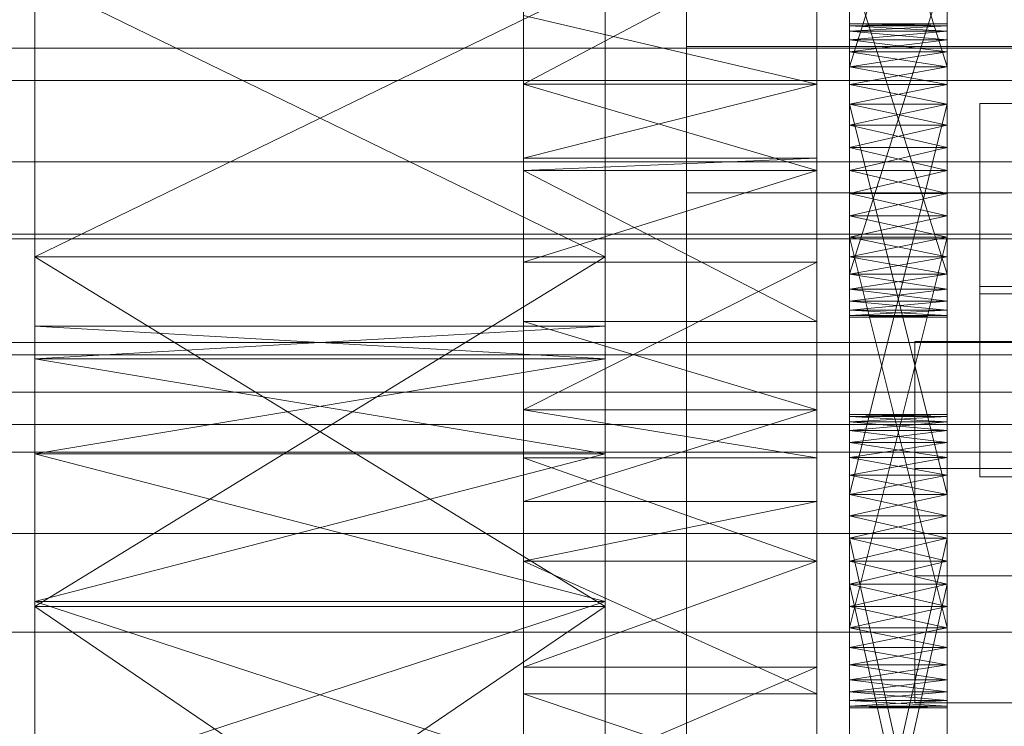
# Model space of a CAD drawing. Header units: millimetres. Extents: x -3490 to 61924, y -72580 to 6847.
# Tile 299 of 656: x 1399 to 1460, y -33777 to -33734. Entities that reach past the tile are written whole.
import ezdxf

# ---------------------------------------------------------------- set-up
doc = ezdxf.new("R2010")
doc.units = ezdxf.units.MM
for name, color, linetype, lineweight in [('COTAS_O', 1, 'Continuous', 0), ('frontal_C03', 7, 'Continuous', 0), ('frontal_secador', 7, 'Continuous', 0)]:
    doc.layers.add(name, color=color, linetype=linetype, lineweight=lineweight)
doc.dimstyles.new('R19_100', dxfattribs={"dimtxt": 250, "dimasz": 150, "dimexe": 150, "dimexo": 80, "dimgap": 100, "dimtad": 1, "dimtih": 1, "dimtoh": 1, "dimdsep": 46, "dimcen": 0.09, "dimadec": 0, "dimazin": 0, "dimtfac": 1, "dimtdec": 4, "dimtofl": 0, "dimtmove": 0, "dimatfit": 3, "dimfxl": 1, "dimtolj": 1, "dimtzin": 0, "dimarcsym": 0})

# ---------------------------------------------------------------- blocks, each defined once
blk = doc.blocks.new('DIM_R29_57')
at = {"layer": 'COTAS_O'}
for p, q in [((-1725, -33700), (-1575, -33655)), ((1725, -33700), (1575, -33655)), ((-1725, -34400), (-1725, -33700)), ((-1725, -33700), (1725, -33700)), ((-1725, -33700), (-1575, -33745)), ((1725, -33700), (1575, -33745)), ((1725, -34400), (1725, -33700))]:
    blk.add_line(p, q, dxfattribs=at)
blk.add_text('3450 O', height=250, dxfattribs=at).set_placement((0, -33600))

msp = doc.modelspace()

# ---------------------------------------------------------------- linework, layer by layer
at = {"layer": 'frontal_C03'}
for p, q in [((1440, -33735.325), (1440, -33388.418)), ((1440, -33397.401), (1440, -33744.308)), ((1440, -34004.816), (1440, -33657.91)), ((1440, -33666.893), (1440, -34013.799)), ((1430, -33737.417), (1430, -33702.37)), ((1430, -33725.417), (1430, -33737.417)), ((-1500, -33735.441), (1500, -33735.441)), ((1480, -33735.325), (1440, -33735.325)), ((1440, -33735.325), (1440, -33744.308)), ((1530, -33737.417), (-1530, -33737.417)), ((1430, -33737.417), (1530, -33737.417)), ((1458, -33750.057), (1458, -33738.829)), ((1458, -33738.829), (1502, -33738.829)), ((1458, -33750.522), (1458, -33738.829)), ((1530, -33742.417), (-1530, -33742.417)), ((1440, -33744.308), (1480, -33744.308)), ((1500, -33746.85), (-1500, -33746.85)), ((1500, -33747.135), (-1500, -33747.135)), ((1502, -33750.057), (1458, -33750.057)), ((1458, -33750.057), (1458, -33761.751)), ((1502, -33750.522), (1458, -33750.522)), ((1458, -33750.522), (1458, -33761.751)), ((1454, -33767.821), (1454, -33753.448)), ((1454, -33753.448), (1506, -33753.448)), ((1454, -33761.244), (1454, -33753.448)), ((-1500, -33758.543), (1500, -33758.543)), ((1506, -33761.244), (1454, -33761.244)), ((1454, -33761.244), (1454, -33775.616)), ((1458, -33761.751), (1502, -33761.751)), ((1506, -33767.821), (1454, -33767.821)), ((1454, -33767.821), (1454, -33775.616)), ((1454, -33775.616), (1506, -33775.616))]:
    msp.add_line(p, q, dxfattribs=at)
at = {"layer": 'frontal_secador'}
for p, q in [((1400, -36000), (1400, -33000)), ((1400, -36000), (1400, -33075)), ((1400, -34600), (1400, -33075)), ((1400, -35940), (1400, -33075)), ((1400, -34650), (1400, -33075)), ((1400, -36000), (1400, -33250)), ((1450, -33714.925), (1450, -33738.865)), ((1456, -33738.865), (1456, -33714.925)), ((1430, -33737.639), (1430, -33715.473)), ((1448, -33715.473), (1448, -33737.639)), ((1450, -33737.66), (1450, -33715.906)), ((1450, -33742.95), (1450, -33715.906)), ((1450, -33751.51), (1450, -33715.906)), ((1456, -33715.906), (1456, -33737.66)), ((1456, -33715.906), (1456, -33742.95)), ((1456, -33715.906), (1456, -33751.51)), ((1450, -33716.643), (1450, -33736.586)), ((1450, -33716.643), (1450, -33738.865)), ((1456, -33736.586), (1456, -33716.643)), ((1456, -33738.865), (1456, -33716.643)), ((1450, -33736.586), (1450, -33717.561)), ((1456, -33736.586), (1450, -33717.561)), ((1450, -33737.66), (1450, -33717.561)), ((1456, -33717.561), (1450, -33736.586)), ((1456, -33717.561), (1456, -33736.586)), ((1456, -33717.561), (1456, -33737.66)), ((1400, -33720.269), (1400, -33748.24)), ((1400, -33793.5), (1400, -33720.269)), ((1400, -33760.33), (1400, -33720.269)), ((1400, -33754.507), (1400, -33720.269)), ((1400, -33752.5), (1400, -33720.269)), ((1435, -33748.24), (1435, -33720.269)), ((1435, -33720.269), (1435, -33793.5)), ((1435, -33720.269), (1435, -33760.33)), ((1435, -33720.269), (1435, -33754.507)), ((1435, -33720.269), (1435, -33752.5)), ((1450, -33750.969), (1450, -33721.143)), ((1450, -33721.143), (1450, -33738.865)), ((1456, -33721.143), (1456, -33750.969)), ((1456, -33738.865), (1456, -33721.143)), ((1430, -33723.111), (1430, -33737.639)), ((1430, -33723.111), (1430, -33757.635)), ((1430, -33723.111), (1430, -33805.858)), ((1448, -33737.639), (1448, -33723.111)), ((1448, -33757.635), (1448, -33723.111)), ((1448, -33805.858), (1448, -33723.111)), ((1430, -33737.639), (1430, -33726.141)), ((1448, -33726.141), (1448, -33737.639)), ((1450, -33750.969), (1450, -33726.706)), ((1456, -33726.706), (1456, -33750.969)), ((1450, -33728.01), (1450, -33750.232)), ((1450, -33728.01), (1450, -33751.51)), ((1456, -33750.232), (1456, -33728.01)), ((1456, -33751.51), (1456, -33728.01)), ((1430, -33728.105), (1430, -33737.639)), ((1448, -33728.105), (1430, -33737.639)), ((1448, -33737.639), (1448, -33728.105)), ((1450, -33749.314), (1450, -33729.215)), ((1450, -33750.969), (1450, -33729.215)), ((1456, -33729.215), (1456, -33749.314)), ((1456, -33729.215), (1456, -33750.969)), ((1450, -33730.289), (1450, -33749.314)), ((1456, -33730.289), (1450, -33749.314)), ((1450, -33730.289), (1450, -33750.232)), ((1456, -33749.314), (1450, -33730.289)), ((1456, -33749.314), (1456, -33730.289)), ((1456, -33750.232), (1456, -33730.289)), ((1400, -33748.24), (1400, -33731.206)), ((1435, -33748.24), (1400, -33731.206)), ((1435, -33731.206), (1400, -33748.24)), ((1435, -33731.206), (1435, -33748.24)), ((1430, -33737.639), (1430, -33733.428)), ((1448, -33737.639), (1430, -33733.428)), ((1448, -33733.428), (1448, -33737.639)), ((1450, -33733.95), (1450, -33734.391)), ((1450, -33734.061), (1450, -33733.95)), ((1456, -33734.061), (1450, -33733.95)), ((1456, -33733.95), (1450, -33733.95)), ((1456, -33733.95), (1450, -33734.061)), ((1450, -33734.391), (1450, -33734.061)), ((1456, -33734.391), (1450, -33734.061)), ((1456, -33734.061), (1450, -33734.061)), ((1456, -33734.061), (1450, -33734.391)), ((1450, -33734.061), (1450, -33734.931)), ((1450, -33736.586), (1450, -33734.061)), ((1456, -33734.391), (1456, -33733.95)), ((1456, -33733.95), (1456, -33734.061)), ((1456, -33734.061), (1456, -33734.391)), ((1456, -33734.931), (1456, -33734.061)), ((1456, -33734.061), (1456, -33736.586)), ((1450, -33734.391), (1450, -33735.669)), ((1450, -33734.931), (1450, -33734.391)), ((1450, -33734.391), (1450, -33737.66)), ((1450, -33734.391), (1450, -33765.517)), ((1456, -33734.931), (1450, -33734.391)), ((1456, -33734.391), (1450, -33734.391)), ((1456, -33734.391), (1450, -33734.931)), ((1456, -33735.669), (1456, -33734.391)), ((1456, -33734.391), (1456, -33734.931)), ((1456, -33737.66), (1456, -33734.391)), ((1456, -33765.517), (1456, -33734.391)), ((1450, -33735.669), (1450, -33734.931)), ((1456, -33735.669), (1450, -33734.931)), ((1456, -33734.931), (1450, -33734.931)), ((1456, -33734.931), (1450, -33735.669)), ((1450, -33734.931), (1450, -33736.586)), ((1450, -33734.931), (1450, -33738.865)), ((1450, -33734.931), (1450, -33744.358)), ((1456, -33734.931), (1456, -33735.669)), ((1456, -33736.586), (1456, -33734.931)), ((1456, -33738.865), (1456, -33734.931)), ((1456, -33744.358), (1456, -33734.931)), ((1450, -33735.669), (1450, -33737.66)), ((1450, -33736.586), (1450, -33735.669)), ((1456, -33736.586), (1450, -33735.669)), ((1456, -33735.669), (1450, -33735.669)), ((1456, -33735.669), (1450, -33736.586)), ((1456, -33737.66), (1456, -33735.669)), ((1456, -33735.669), (1456, -33736.586)), ((1450, -33737.66), (1450, -33736.586)), ((1456, -33737.66), (1450, -33736.586)), ((1456, -33736.586), (1450, -33736.586)), ((1456, -33736.586), (1450, -33737.66)), ((1450, -33736.586), (1450, -33738.865)), ((1450, -33764.143), (1450, -33736.586)), ((1450, -33769.706), (1450, -33736.586)), ((1450, -33736.586), (1450, -33744.358)), ((1450, -33775.925), (1450, -33736.586)), ((1456, -33736.586), (1456, -33737.66)), ((1456, -33738.865), (1456, -33736.586)), ((1456, -33736.586), (1456, -33764.143)), ((1456, -33736.586), (1456, -33769.706)), ((1456, -33744.358), (1456, -33736.586)), ((1456, -33736.586), (1456, -33775.925)), ((1430, -33737.639), (1430, -33752.223)), ((1430, -33737.639), (1430, -33757.635)), ((1430, -33737.639), (1430, -33742.194)), ((1430, -33781.142), (1430, -33737.639)), ((1430, -33829.365), (1430, -33737.639)), ((1430, -33737.639), (1430, -33805.858)), ((1430, -33871.527), (1430, -33737.639)), ((1448, -33737.647), (1430, -33737.639)), ((1448, -33737.639), (1430, -33737.639)), ((1448, -33737.639), (1430, -33742.194)), ((1430, -33737.647), (1430, -33752.223)), ((1430, -33742.95), (1430, -33737.647)), ((1448, -33742.95), (1430, -33737.647)), ((1448, -33737.647), (1430, -33737.647)), ((1448, -33752.223), (1448, -33737.639)), ((1448, -33757.635), (1448, -33737.639)), ((1448, -33742.194), (1448, -33737.639)), ((1448, -33737.639), (1448, -33781.142)), ((1448, -33737.639), (1448, -33829.365)), ((1448, -33805.858), (1448, -33737.639)), ((1448, -33737.639), (1448, -33871.527)), ((1448, -33752.223), (1448, -33737.647)), ((1448, -33737.647), (1448, -33742.95)), ((1450, -33737.66), (1450, -33762.839)), ((1450, -33738.865), (1450, -33737.66)), ((1450, -33740.169), (1450, -33737.66)), ((1450, -33737.66), (1450, -33765.517)), ((1450, -33742.95), (1450, -33737.66)), ((1450, -33773.289), (1450, -33737.66)), ((1456, -33738.865), (1450, -33737.66)), ((1456, -33737.66), (1450, -33737.66)), ((1456, -33737.66), (1450, -33738.865)), ((1456, -33762.839), (1456, -33737.66)), ((1456, -33737.66), (1456, -33738.865)), ((1456, -33737.66), (1456, -33740.169)), ((1456, -33765.517), (1456, -33737.66)), ((1456, -33737.66), (1456, -33742.95)), ((1456, -33737.66), (1456, -33773.289)), ((1450, -33762.839), (1450, -33738.865)), ((1450, -33738.865), (1450, -33740.169)), ((1456, -33762.839), (1450, -33738.865)), ((1456, -33738.865), (1450, -33738.865)), ((1456, -33738.865), (1450, -33740.169)), ((1450, -33738.865), (1450, -33741.542)), ((1450, -33738.865), (1450, -33744.358)), ((1450, -33738.865), (1450, -33749.314)), ((1450, -33738.865), (1450, -33750.969)), ((1456, -33740.169), (1450, -33738.865)), ((1450, -33764.143), (1450, -33738.865)), ((1456, -33738.865), (1450, -33762.839)), ((1456, -33738.865), (1456, -33762.839)), ((1456, -33740.169), (1456, -33738.865)), ((1456, -33741.542), (1456, -33738.865)), ((1456, -33744.358), (1456, -33738.865)), ((1456, -33749.314), (1456, -33738.865)), ((1456, -33750.969), (1456, -33738.865)), ((1456, -33738.865), (1456, -33764.143)), ((1450, -33742.95), (1450, -33740.169)), ((1450, -33740.169), (1450, -33741.542)), ((1456, -33740.169), (1450, -33740.169)), ((1456, -33740.169), (1450, -33741.542)), ((1456, -33741.542), (1450, -33740.169)), ((1456, -33740.169), (1456, -33742.95)), ((1456, -33741.542), (1456, -33740.169)), ((1450, -33741.542), (1450, -33742.95)), ((1456, -33741.542), (1450, -33741.542)), ((1456, -33741.542), (1450, -33742.95)), ((1450, -33741.542), (1450, -33744.358)), ((1456, -33742.95), (1450, -33741.542)), ((1456, -33742.95), (1456, -33741.542)), ((1456, -33744.358), (1456, -33741.542)), ((1430, -33748.565), (1430, -33742.194)), ((1430, -33742.194), (1430, -33742.95)), ((1430, -33757.635), (1430, -33742.194)), ((1448, -33742.194), (1430, -33742.194)), ((1448, -33742.194), (1430, -33742.95)), ((1448, -33742.194), (1448, -33748.565)), ((1448, -33742.95), (1448, -33742.194)), ((1448, -33742.194), (1448, -33757.635)), ((1430, -33752.223), (1430, -33742.95)), ((1430, -33742.95), (1430, -33748.565)), ((1448, -33752.223), (1430, -33742.95)), ((1448, -33742.95), (1430, -33742.95)), ((1448, -33742.95), (1430, -33748.565)), ((1448, -33742.95), (1448, -33752.223)), ((1448, -33748.565), (1448, -33742.95)), ((1450, -33745.732), (1450, -33742.95)), ((1450, -33742.95), (1450, -33744.358)), ((1450, -33773.289), (1450, -33742.95)), ((1456, -33742.95), (1450, -33742.95)), ((1456, -33742.95), (1450, -33744.358)), ((1456, -33744.358), (1450, -33742.95)), ((1450, -33748.24), (1450, -33742.95)), ((1450, -33751.51), (1450, -33742.95)), ((1456, -33742.95), (1456, -33745.732)), ((1456, -33744.358), (1456, -33742.95)), ((1456, -33742.95), (1456, -33773.289)), ((1456, -33742.95), (1456, -33748.24)), ((1456, -33742.95), (1456, -33751.51)), ((1450, -33744.358), (1450, -33745.732)), ((1456, -33744.358), (1450, -33744.358)), ((1456, -33744.358), (1450, -33745.732)), ((1450, -33744.358), (1450, -33747.036)), ((1450, -33744.358), (1450, -33749.314)), ((1456, -33745.732), (1450, -33744.358)), ((1450, -33744.358), (1450, -33772.215)), ((1450, -33744.358), (1450, -33774.206)), ((1450, -33744.358), (1450, -33775.925)), ((1456, -33745.732), (1456, -33744.358)), ((1456, -33747.036), (1456, -33744.358)), ((1456, -33749.314), (1456, -33744.358)), ((1456, -33772.215), (1456, -33744.358)), ((1456, -33774.206), (1456, -33744.358)), ((1456, -33775.925), (1456, -33744.358)), ((1450, -33771.01), (1450, -33745.732)), ((1450, -33745.732), (1450, -33747.036)), ((1450, -33773.289), (1450, -33745.732)), ((1456, -33745.732), (1450, -33745.732)), ((1456, -33745.732), (1450, -33747.036)), ((1456, -33747.036), (1450, -33745.732)), ((1450, -33748.24), (1450, -33745.732)), ((1456, -33745.732), (1456, -33771.01)), ((1456, -33747.036), (1456, -33745.732)), ((1456, -33745.732), (1456, -33773.289)), ((1456, -33745.732), (1456, -33748.24)), ((1450, -33747.036), (1450, -33771.01)), ((1456, -33747.036), (1450, -33747.036)), ((1456, -33747.036), (1450, -33771.01)), ((1450, -33747.036), (1450, -33749.314)), ((1450, -33748.24), (1450, -33747.036)), ((1456, -33748.24), (1450, -33747.036)), ((1456, -33747.036), (1450, -33748.24)), ((1450, -33747.036), (1450, -33772.215)), ((1456, -33771.01), (1450, -33747.036)), ((1456, -33771.01), (1456, -33747.036)), ((1456, -33749.314), (1456, -33747.036)), ((1456, -33747.036), (1456, -33748.24)), ((1456, -33772.215), (1456, -33747.036)), ((1400, -33748.24), (1400, -33793.5)), ((1400, -33769.706), (1400, -33748.24)), ((1400, -33748.24), (1400, -33838.76)), ((1400, -33752.5), (1400, -33748.24)), ((1400, -33754.507), (1400, -33748.24)), ((1400, -33760.33), (1400, -33748.24)), ((1400, -33769.401), (1400, -33748.24)), ((1400, -33780.83), (1400, -33748.24)), ((1435, -33769.706), (1400, -33748.24)), ((1435, -33748.24), (1400, -33748.24)), ((1435, -33748.24), (1400, -33769.706)), ((1430, -33748.565), (1430, -33757.635)), ((1448, -33748.565), (1430, -33748.565)), ((1448, -33748.565), (1430, -33757.635)), ((1435, -33793.5), (1435, -33748.24)), ((1435, -33748.24), (1435, -33769.706)), ((1435, -33838.76), (1435, -33748.24)), ((1435, -33748.24), (1435, -33752.5)), ((1435, -33748.24), (1435, -33754.507)), ((1435, -33748.24), (1435, -33760.33)), ((1435, -33748.24), (1435, -33769.401)), ((1435, -33748.24), (1435, -33780.83)), ((1448, -33757.635), (1448, -33748.565)), ((1450, -33749.314), (1450, -33748.24)), ((1456, -33749.314), (1450, -33748.24)), ((1456, -33748.24), (1450, -33748.24)), ((1450, -33750.232), (1450, -33748.24)), ((1450, -33751.51), (1450, -33748.24)), ((1456, -33748.24), (1450, -33749.314)), ((1456, -33748.24), (1456, -33749.314)), ((1456, -33748.24), (1456, -33750.232)), ((1456, -33748.24), (1456, -33751.51)), ((1450, -33750.969), (1450, -33749.314)), ((1450, -33749.314), (1450, -33750.232)), ((1450, -33749.314), (1450, -33751.84)), ((1450, -33749.314), (1456, -33749.314)), ((1456, -33749.314), (1450, -33750.232)), ((1456, -33750.232), (1450, -33749.314)), ((1456, -33749.314), (1456, -33750.969)), ((1456, -33750.232), (1456, -33749.314)), ((1456, -33751.84), (1456, -33749.314)), ((1450, -33750.232), (1450, -33750.969)), ((1456, -33750.232), (1450, -33750.232)), ((1456, -33750.232), (1450, -33750.969)), ((1456, -33750.969), (1450, -33750.232)), ((1450, -33751.51), (1450, -33750.232)), ((1456, -33750.969), (1456, -33750.232)), ((1456, -33750.232), (1456, -33751.51)), ((1450, -33751.84), (1450, -33750.969)), ((1450, -33750.969), (1450, -33751.51)), ((1456, -33750.969), (1450, -33750.969)), ((1456, -33750.969), (1450, -33751.51)), ((1456, -33751.51), (1450, -33750.969)), ((1456, -33750.969), (1456, -33751.84)), ((1456, -33751.51), (1456, -33750.969)), ((1450, -33751.51), (1450, -33751.84)), ((1456, -33751.51), (1450, -33751.51)), ((1456, -33751.51), (1450, -33751.84)), ((1456, -33751.84), (1450, -33751.51)), ((1450, -33751.95), (1450, -33751.51)), ((1456, -33751.84), (1456, -33751.51)), ((1456, -33751.51), (1456, -33751.95)), ((1450, -33751.84), (1450, -33751.95)), ((1456, -33751.84), (1450, -33751.84)), ((1456, -33751.84), (1450, -33751.95)), ((1456, -33751.95), (1450, -33751.84)), ((1456, -33751.95), (1450, -33751.95)), ((1456, -33751.84), (1456, -33751.95)), ((1400, -33754.507), (1400, -33752.5)), ((1435, -33754.507), (1400, -33752.5)), ((1435, -33752.5), (1400, -33752.5)), ((1435, -33752.5), (1400, -33754.507)), ((1430, -33757.635), (1430, -33752.223)), ((1448, -33757.635), (1430, -33752.223)), ((1448, -33752.223), (1430, -33752.223)), ((1435, -33752.5), (1435, -33754.507)), ((1448, -33752.223), (1448, -33757.635)), ((1480, -33753.5), (1325, -33753.5)), ((1430, -33753.5), (1325, -33753.5)), ((1430, -33754.269), (1430, -33753.5)), ((1480, -33754.269), (1325, -33754.269)), ((1430, -33754.269), (1325, -33754.269)), ((1400, -33760.33), (1400, -33754.507)), ((1435, -33760.33), (1400, -33754.507)), ((1435, -33754.507), (1400, -33754.507)), ((1435, -33754.507), (1400, -33760.33)), ((1430, -33756.545), (1430, -33754.269)), ((1435, -33754.507), (1435, -33760.33)), ((1480, -33756.545), (1325, -33756.545)), ((1430, -33756.545), (1325, -33756.545)), ((1430, -33760.241), (1430, -33756.545)), ((1430, -33757.635), (1430, -33775.058)), ((1430, -33760.589), (1430, -33757.635)), ((1430, -33757.635), (1430, -33781.142)), ((1430, -33757.635), (1430, -33763.268)), ((1430, -33757.635), (1430, -33805.858)), ((1448, -33760.589), (1430, -33757.635)), ((1448, -33757.635), (1430, -33757.635)), ((1448, -33757.635), (1430, -33763.268)), ((1448, -33775.058), (1448, -33757.635)), ((1448, -33757.635), (1448, -33760.589)), ((1448, -33781.142), (1448, -33757.635)), ((1448, -33763.268), (1448, -33757.635)), ((1448, -33805.858), (1448, -33757.635)), ((1450, -33757.925), (1450, -33758.365)), ((1450, -33758.035), (1450, -33757.925)), ((1450, -33757.925), (1450, -33759.643)), ((1456, -33758.035), (1450, -33757.925)), ((1456, -33757.925), (1450, -33757.925)), ((1456, -33757.925), (1450, -33758.035)), ((1450, -33758.365), (1450, -33758.035)), ((1456, -33758.365), (1450, -33758.035)), ((1456, -33758.035), (1450, -33758.035)), ((1456, -33758.035), (1450, -33758.365)), ((1450, -33758.035), (1450, -33758.906)), ((1450, -33758.035), (1450, -33760.561)), ((1450, -33758.035), (1450, -33765.517)), ((1450, -33762.839), (1450, -33758.035)), ((1456, -33758.365), (1456, -33757.925)), ((1456, -33757.925), (1456, -33758.035)), ((1456, -33759.643), (1456, -33757.925)), ((1456, -33758.035), (1456, -33758.365)), ((1456, -33758.906), (1456, -33758.035)), ((1456, -33760.561), (1456, -33758.035)), ((1456, -33765.517), (1456, -33758.035)), ((1456, -33758.035), (1456, -33762.839)), ((1450, -33758.365), (1450, -33759.643)), ((1450, -33758.906), (1450, -33758.365)), ((1456, -33758.906), (1450, -33758.365)), ((1456, -33758.365), (1450, -33758.365)), ((1456, -33758.365), (1450, -33758.906)), ((1456, -33759.643), (1456, -33758.365)), ((1456, -33758.365), (1456, -33758.906)), ((1450, -33759.643), (1450, -33758.906)), ((1456, -33759.643), (1450, -33758.906)), ((1456, -33758.906), (1450, -33758.906)), ((1456, -33758.906), (1450, -33759.643)), ((1450, -33758.906), (1450, -33760.561)), ((1450, -33762.839), (1450, -33758.906)), ((1456, -33758.906), (1456, -33759.643)), ((1456, -33760.561), (1456, -33758.906)), ((1456, -33758.906), (1456, -33762.839)), ((1450, -33759.643), (1450, -33761.635)), ((1450, -33760.561), (1450, -33759.643)), ((1450, -33759.643), (1450, -33764.143)), ((1450, -33759.643), (1450, -33794.908)), ((1450, -33797.586), (1450, -33759.643)), ((1456, -33760.561), (1450, -33759.643)), ((1456, -33759.643), (1450, -33759.643)), ((1456, -33759.643), (1450, -33760.561)), ((1456, -33761.635), (1456, -33759.643)), ((1456, -33759.643), (1456, -33760.561)), ((1456, -33764.143), (1456, -33759.643)), ((1456, -33794.908), (1456, -33759.643)), ((1456, -33759.643), (1456, -33797.586)), ((1480, -33760.241), (1325, -33760.241)), ((1430, -33760.241), (1325, -33760.241)), ((1400, -33760.33), (1400, -33793.5)), ((1400, -33769.401), (1400, -33760.33)), ((1435, -33769.401), (1400, -33760.33)), ((1435, -33760.33), (1400, -33760.33)), ((1435, -33760.33), (1400, -33769.401)), ((1430, -33765.216), (1430, -33760.241)), ((1430, -33760.589), (1430, -33775.058)), ((1430, -33766.925), (1430, -33760.589)), ((1448, -33766.925), (1430, -33760.589)), ((1448, -33760.589), (1430, -33760.589)), ((1435, -33793.5), (1435, -33760.33)), ((1435, -33760.33), (1435, -33769.401)), ((1448, -33775.058), (1448, -33760.589)), ((1448, -33760.589), (1448, -33766.925)), ((1450, -33761.635), (1450, -33760.561)), ((1456, -33761.635), (1450, -33760.561)), ((1456, -33760.561), (1450, -33760.561)), ((1456, -33760.561), (1450, -33761.635)), ((1450, -33760.561), (1450, -33762.839)), ((1450, -33760.561), (1450, -33765.517)), ((1456, -33760.561), (1456, -33761.635)), ((1456, -33762.839), (1456, -33760.561)), ((1456, -33765.517), (1456, -33760.561)), ((1450, -33761.635), (1450, -33764.143)), ((1450, -33762.839), (1450, -33761.635)), ((1456, -33762.839), (1450, -33761.635)), ((1456, -33761.635), (1450, -33761.635)), ((1456, -33761.635), (1450, -33762.839)), ((1456, -33764.143), (1456, -33761.635)), ((1456, -33761.635), (1456, -33762.839)), ((1450, -33764.143), (1450, -33762.839)), ((1456, -33764.143), (1450, -33762.839)), ((1456, -33762.839), (1450, -33762.839)), ((1456, -33762.839), (1450, -33764.143)), ((1450, -33762.839), (1450, -33765.517)), ((1450, -33793.5), (1450, -33762.839)), ((1450, -33798.79), (1450, -33762.839)), ((1450, -33802.06), (1450, -33762.839)), ((1456, -33762.839), (1456, -33764.143)), ((1456, -33765.517), (1456, -33762.839)), ((1456, -33762.839), (1456, -33793.5)), ((1456, -33762.839), (1456, -33798.79)), ((1456, -33762.839), (1456, -33802.06)), ((1430, -33773.424), (1430, -33763.268)), ((1430, -33763.268), (1430, -33766.925)), ((1430, -33781.142), (1430, -33763.268)), ((1448, -33763.268), (1430, -33763.268)), ((1448, -33763.268), (1430, -33766.925)), ((1448, -33763.268), (1448, -33773.424)), ((1448, -33766.925), (1448, -33763.268)), ((1448, -33763.268), (1448, -33781.142)), ((1450, -33764.143), (1450, -33792.092)), ((1450, -33765.517), (1450, -33764.143)), ((1450, -33766.925), (1450, -33764.143)), ((1450, -33764.143), (1450, -33794.908)), ((1450, -33797.586), (1450, -33764.143)), ((1456, -33765.517), (1450, -33764.143)), ((1456, -33764.143), (1450, -33764.143)), ((1456, -33764.143), (1450, -33765.517)), ((1450, -33769.706), (1450, -33764.143)), ((1456, -33792.092), (1456, -33764.143)), ((1456, -33764.143), (1456, -33765.517)), ((1456, -33764.143), (1456, -33766.925)), ((1456, -33794.908), (1456, -33764.143)), ((1456, -33764.143), (1456, -33797.586)), ((1456, -33764.143), (1456, -33769.706)), ((1480, -33765.216), (1325, -33765.216)), ((1430, -33765.216), (1325, -33765.216)), ((1430, -33771.277), (1430, -33765.216)), ((1450, -33792.092), (1450, -33765.517)), ((1450, -33765.517), (1450, -33766.925)), ((1456, -33792.092), (1450, -33765.517)), ((1456, -33765.517), (1450, -33765.517)), ((1456, -33765.517), (1450, -33766.925)), ((1450, -33765.517), (1450, -33768.333)), ((1450, -33765.517), (1450, -33771.01)), ((1450, -33765.517), (1450, -33774.944)), ((1450, -33765.517), (1450, -33773.289)), ((1456, -33766.925), (1450, -33765.517)), ((1450, -33793.5), (1450, -33765.517)), ((1450, -33765.517), (1450, -33796.281)), ((1450, -33765.517), (1450, -33798.79)), ((1450, -33765.517), (1450, -33802.06)), ((1456, -33765.517), (1450, -33792.092)), ((1456, -33765.517), (1456, -33792.092)), ((1456, -33766.925), (1456, -33765.517)), ((1456, -33768.333), (1456, -33765.517)), ((1456, -33771.01), (1456, -33765.517)), ((1456, -33774.944), (1456, -33765.517)), ((1456, -33773.289), (1456, -33765.517)), ((1456, -33765.517), (1456, -33793.5)), ((1456, -33796.281), (1456, -33765.517)), ((1456, -33798.79), (1456, -33765.517)), ((1456, -33802.06), (1456, -33765.517)), ((1430, -33775.058), (1430, -33766.925)), ((1430, -33766.925), (1430, -33773.424)), ((1448, -33775.058), (1430, -33766.925)), ((1448, -33766.925), (1430, -33766.925)), ((1448, -33766.925), (1430, -33773.424)), ((1448, -33766.925), (1448, -33775.058)), ((1448, -33773.424), (1448, -33766.925)), ((1450, -33794.908), (1450, -33766.925)), ((1450, -33766.925), (1450, -33768.333)), ((1450, -33797.586), (1450, -33766.925)), ((1456, -33766.925), (1450, -33766.925)), ((1456, -33766.925), (1450, -33768.333)), ((1456, -33768.333), (1450, -33766.925)), ((1450, -33769.706), (1450, -33766.925)), ((1456, -33766.925), (1456, -33794.908)), ((1456, -33768.333), (1456, -33766.925)), ((1456, -33766.925), (1456, -33797.586)), ((1456, -33766.925), (1456, -33769.706)), ((1450, -33768.333), (1450, -33794.908)), ((1456, -33768.333), (1450, -33768.333)), ((1456, -33768.333), (1450, -33794.908)), ((1450, -33768.333), (1450, -33771.01)), ((1450, -33769.706), (1450, -33768.333)), ((1456, -33769.706), (1450, -33768.333)), ((1456, -33768.333), (1450, -33769.706)), ((1450, -33768.333), (1450, -33796.281)), ((1456, -33794.908), (1450, -33768.333)), ((1456, -33794.908), (1456, -33768.333)), ((1456, -33771.01), (1456, -33768.333)), ((1456, -33768.333), (1456, -33769.706)), ((1456, -33796.281), (1456, -33768.333)), ((1400, -33769.401), (1400, -33793.5)), ((1400, -33780.83), (1400, -33769.401)), ((1435, -33780.83), (1400, -33769.401)), ((1435, -33769.401), (1400, -33769.401)), ((1435, -33769.401), (1400, -33780.83)), ((1400, -33793.5), (1400, -33769.706)), ((1435, -33793.5), (1400, -33769.706)), ((1435, -33769.706), (1400, -33769.706)), ((1435, -33769.706), (1400, -33793.5)), ((1435, -33793.5), (1435, -33769.401)), ((1435, -33769.401), (1435, -33780.83)), ((1435, -33769.706), (1435, -33793.5)), ((1450, -33771.01), (1450, -33769.706)), ((1456, -33771.01), (1450, -33769.706)), ((1456, -33769.706), (1450, -33769.706)), ((1450, -33772.215), (1450, -33769.706)), ((1450, -33774.206), (1450, -33769.706)), ((1450, -33775.925), (1450, -33769.706)), ((1456, -33769.706), (1450, -33771.01)), ((1456, -33769.706), (1456, -33771.01)), ((1456, -33769.706), (1456, -33772.215)), ((1456, -33769.706), (1456, -33774.206)), ((1456, -33769.706), (1456, -33775.925)), ((1480, -33771.277), (1325, -33771.277)), ((1430, -33771.277), (1325, -33771.277)), ((1430, -33778.193), (1430, -33771.277)), ((1450, -33773.289), (1450, -33771.01)), ((1450, -33771.01), (1450, -33772.215)), ((1450, -33771.01), (1450, -33774.944)), ((1450, -33771.01), (1456, -33771.01)), ((1456, -33771.01), (1450, -33772.215)), ((1456, -33772.215), (1450, -33771.01)), ((1456, -33771.01), (1456, -33773.289)), ((1456, -33772.215), (1456, -33771.01)), ((1456, -33774.944), (1456, -33771.01)), ((1450, -33772.215), (1450, -33773.289)), ((1456, -33772.215), (1450, -33772.215)), ((1456, -33772.215), (1450, -33773.289)), ((1456, -33773.289), (1450, -33772.215)), ((1450, -33774.206), (1450, -33772.215)), ((1456, -33773.289), (1456, -33772.215)), ((1456, -33772.215), (1456, -33774.206)), ((1450, -33774.944), (1450, -33773.289)), ((1450, -33773.289), (1450, -33774.206)), ((1450, -33775.814), (1450, -33773.289)), ((1456, -33773.289), (1450, -33773.289)), ((1456, -33773.289), (1450, -33774.206)), ((1456, -33774.206), (1450, -33773.289)), ((1456, -33773.289), (1456, -33774.944)), ((1456, -33774.206), (1456, -33773.289)), ((1456, -33773.289), (1456, -33775.814)), ((1430, -33773.424), (1430, -33781.142)), ((1448, -33773.424), (1430, -33773.424)), ((1448, -33773.424), (1430, -33781.142)), ((1448, -33781.142), (1448, -33773.424)), ((1450, -33774.206), (1450, -33774.944)), ((1456, -33774.206), (1450, -33774.206)), ((1456, -33774.206), (1450, -33774.944)), ((1456, -33774.944), (1450, -33774.206)), ((1450, -33775.484), (1450, -33774.206)), ((1450, -33775.925), (1450, -33774.206)), ((1456, -33774.944), (1456, -33774.206)), ((1456, -33774.206), (1456, -33775.484)), ((1456, -33774.206), (1456, -33775.925)), ((1430, -33781.142), (1430, -33775.058)), ((1448, -33781.142), (1430, -33775.058)), ((1448, -33775.058), (1430, -33775.058)), ((1448, -33775.058), (1448, -33781.142)), ((1450, -33775.814), (1450, -33774.944)), ((1450, -33774.944), (1450, -33775.484)), ((1456, -33774.944), (1450, -33774.944)), ((1456, -33774.944), (1450, -33775.484)), ((1456, -33775.484), (1450, -33774.944)), ((1456, -33774.944), (1456, -33775.814)), ((1456, -33775.484), (1456, -33774.944)), ((1450, -33775.484), (1450, -33775.814)), ((1456, -33775.484), (1450, -33775.484)), ((1456, -33775.484), (1450, -33775.814)), ((1456, -33775.814), (1450, -33775.484)), ((1450, -33775.925), (1450, -33775.484)), ((1456, -33775.814), (1456, -33775.484)), ((1456, -33775.484), (1456, -33775.925)), ((1450, -33775.814), (1450, -33775.925)), ((1456, -33775.814), (1450, -33775.814)), ((1456, -33775.814), (1450, -33775.925)), ((1456, -33775.925), (1450, -33775.814)), ((1456, -33775.925), (1450, -33775.925)), ((1456, -33775.814), (1456, -33775.925))]:
    msp.add_line(p, q, dxfattribs=at)

# ---------------------------------------------------------------- dimensions: what is measured, and where the dimension line sits
at = {"layer": 'COTAS_O'}
dim = msp.add_aligned_dim(p1=(-1725, -34400), p2=(1725, -34400), distance=700, text='<> O', dimstyle='R19_100', dxfattribs=at)
dim.commit()
dim.dimension.update_dxf_attribs({"geometry": 'DIM_R29_57', "text_midpoint": (0, -33700)})

doc.saveas('drawing.dxf')
